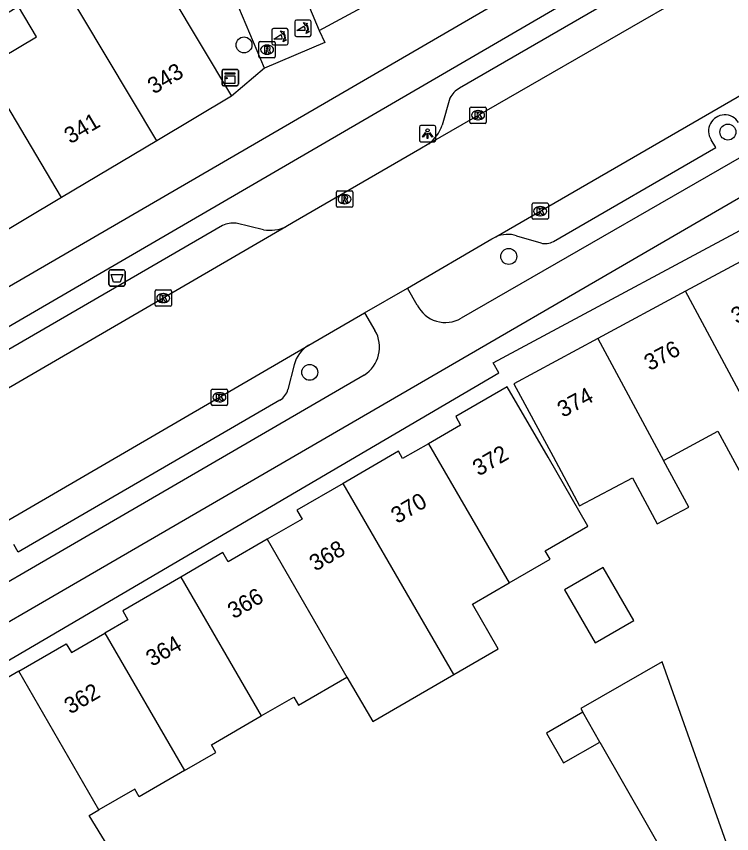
# Model space of a CAD drawing. Extents: x 163010 to 163853, y 382793 to 383982.
# Drawn here: x 163452.5 to 163496.4, y 383649.7 to 383699.9 of the extents above; entities that cross this region are included whole.
import ezdxf

# ---------------------------------------------------------------- set-up
doc = ezdxf.new("R2010")
doc.units = 0
for name, color, linetype in [('IMGEO_Afvalbak', 7, 'Continuous'), ('IMGEO_Boom', 7, 'Continuous'), ('IMGEO_Fietspad_open', 7, 'Continuous'), ('IMGEO_Kast', 7, 'Continuous'), ('IMGEO_Kolk', 7, 'Continuous'), ('IMGEO_Lichtpunt', 7, 'Continuous'), ('IMGEO_Pand', 7, 'Continuous'), ('IMGEO_Pand_nummerreeks', 7, 'Continuous'), ('IMGEO_Parkeervlak_open', 7, 'Continuous'), ('IMGEO_Poller', 7, 'Continuous'), ('IMGEO_Rijbaan_lokaal_gesloten', 7, 'Continuous'), ('IMGEO_Rijbaan_lokaal_open', 7, 'Continuous'), ('IMGEO_Rioolput', 7, 'Continuous'), ('IMGEO_Voetpad_open', 7, 'Continuous')]:
    doc.layers.add(name, color=color, linetype=linetype)

msp = doc.modelspace()

# ---------------------------------------------------------------- linework, layer by layer
at = {"layer": 'IMGEO_Afvalbak'}
for p, q in [((163458.207, 383683.421), (163458.207, 383684.221)), ((163458.207, 383684.221), (163458.207, 383683.421)), ((163458.307, 383684.321), (163459.097, 383684.321)), ((163459.097, 383684.321), (163458.307, 383684.321)), ((163459.197, 383684.221), (163459.197, 383683.421)), ((163459.197, 383683.421), (163459.197, 383684.221)), ((163459.097, 383683.321), (163458.307, 383683.321)), ((163458.307, 383683.321), (163459.097, 383683.321))]:
    msp.add_line(p, q, dxfattribs=at)
msp.add_lwpolyline([(163458.35, 383684.035), (163459.054, 383684.035), (163458.905, 383683.565), (163458.499, 383683.565), (163458.35, 383684.035)], dxfattribs=at)
for centre, start, end in [((163458.307, 383684.221), 90, 180), ((163458.307, 383684.221), 90, 180), ((163459.097, 383684.221), 0, 90), ((163459.097, 383684.221), 360, 90), ((163458.307, 383683.421), 180, 270), ((163458.307, 383683.421), 180, 270), ((163459.097, 383683.421), 270, 0), ((163459.097, 383683.421), 270, 0)]:
    msp.add_arc(centre, 0.1, start, end, dxfattribs=at)
at = {"layer": 'IMGEO_Boom'}
for centre in [(163466.499, 383698.119), (163496.19, 383692.774), (163482.743, 383685.14), (163470.529, 383678.026)]:
    msp.add_circle(centre, 0.489, dxfattribs=at)
at = {"layer": 'IMGEO_Fietspad_open'}
for points in [[(163405.856, 383656.462), (163491.247, 383706.08), (163500, 383711.017), (163512.387, 383717.643), (163569.257, 383747.053), (163574.956, 383750), (163654.435, 383791.132)], [(163420.325, 383662.389), (163492.316, 383704.277), (163500, 383708.628), (163513.275, 383715.72), (163519.272, 383718.8), (163525.007, 383721.799)], [(163502.015, 383694.141), (163500, 383692.979), (163479.82, 383681.344)], [(163427.493, 383648.464), (163436.715, 383653.813), (163500, 383690.548), (163503.018, 383692.292)], [(163477.127, 383682.15), (163476.524, 383683.19)], [(163473.884, 383681.684), (163474.532, 383680.604)], [(163473.864, 383677.858), (163431.12, 383653.01), (163425.936, 383649.997)]]:
    msp.add_lwpolyline(points, dxfattribs=at)
for centre, radius, start, end in [((163478.855, 383683.02), 1.934, 206.7321, 299.9436), ((163472.788, 383679.574), 2.025, 302.0888, 30.5665)]:
    msp.add_arc(centre, radius, start, end, dxfattribs=at)
at = {"layer": 'IMGEO_Kast'}
for p, q in [((163465.15, 383695.694), (163465.15, 383696.535)), ((163465.15, 383696.535), (163465.15, 383695.694)), ((163465.225, 383696.619), (163466.066, 383696.619)), ((163466.066, 383696.619), (163465.225, 383696.619)), ((163466.15, 383696.544), (163466.15, 383695.703)), ((163466.15, 383695.703), (163466.15, 383696.544)), ((163466.075, 383695.619), (163465.234, 383695.619)), ((163465.234, 383695.619), (163466.075, 383695.619))]:
    msp.add_line(p, q, dxfattribs=at)
for points in [[(163465.345, 383696.409), (163465.945, 383696.409), (163465.945, 383696.324), (163465.345, 383696.324), (163465.345, 383696.409)], [(163465.345, 383696.234), (163465.945, 383696.234), (163465.945, 383695.745), (163465.345, 383695.745), (163465.345, 383696.234)]]:
    msp.add_lwpolyline(points, dxfattribs=at)
msp.add_circle((163465.429, 383696.083), 0.0377, dxfattribs=at)
for centre, start, end in [((163465.228, 383696.541), 92.4484, 184.2845), ((163465.228, 383696.541), 92.4484, 184.2845), ((163466.072, 383696.541), 2.4484, 94.2845), ((163466.072, 383696.541), 2.4484, 94.2845), ((163465.228, 383695.697), 182.4484, 274.2845), ((163465.228, 383695.697), 182.4484, 274.2845), ((163466.072, 383695.697), 272.4484, 4.2845), ((163466.072, 383695.697), 272.4484, 4.2845)]:
    msp.add_arc(centre, 0.0779, start, end, dxfattribs=at)
at = {"layer": 'IMGEO_Kolk'}
for p, q in [((163480.359, 383693.381), (163480.359, 383694.233)), ((163480.434, 383694.307), (163481.286, 383694.307)), ((163481.36, 383694.233), (163481.36, 383693.381)), ((163480.847, 383694.087), (163480.872, 383694.087)), ((163481.286, 383693.307), (163480.434, 383693.307)), ((163480.87, 383693.527), (163480.845, 383693.527)), ((163484.171, 383687.495), (163484.171, 383688.347)), ((163484.246, 383688.421), (163485.098, 383688.421)), ((163485.172, 383688.347), (163485.172, 383687.495)), ((163484.659, 383688.201), (163484.684, 383688.201)), ((163485.098, 383687.421), (163484.246, 383687.421)), ((163484.682, 383687.641), (163484.657, 383687.641)), ((163461.041, 383682.159), (163461.041, 383683.011)), ((163461.116, 383683.085), (163461.968, 383683.085)), ((163461.529, 383682.865), (163461.554, 383682.865)), ((163462.042, 383683.011), (163462.042, 383682.159)), ((163461.552, 383682.305), (163461.527, 383682.305)), ((163461.968, 383682.085), (163461.116, 383682.085)), ((163464.491, 383676.072), (163464.491, 383676.924)), ((163464.566, 383676.998), (163465.418, 383676.998)), ((163464.979, 383676.778), (163465.004, 383676.778)), ((163465.492, 383676.924), (163465.492, 383676.072)), ((163465.002, 383676.218), (163464.977, 383676.218)), ((163465.418, 383675.998), (163464.566, 383675.998))]:
    msp.add_line(p, q, dxfattribs=at)
for points in [[(163480.359, 383693.381), (163480.359, 383694.233)], [(163480.434, 383694.307), (163481.286, 383694.307)], [(163481.36, 383694.233), (163481.36, 383693.381)], [(163480.68, 383694.007), (163480.803, 383694.007), (163480.803, 383693.856), (163480.933, 383694.007), (163481.097, 383694.007), (163480.951, 383693.856), (163481.104, 383693.607), (163480.952, 383693.607), (163480.867, 383693.771), (163480.803, 383693.704), (163480.803, 383693.607), (163480.68, 383693.607), (163480.68, 383694.007)], [(163481.286, 383693.307), (163480.434, 383693.307)], [(163484.171, 383687.495), (163484.171, 383688.347)], [(163484.246, 383688.421), (163485.098, 383688.421)], [(163485.172, 383688.347), (163485.172, 383687.495)], [(163484.492, 383688.121), (163484.615, 383688.121), (163484.615, 383687.97), (163484.745, 383688.121), (163484.909, 383688.121), (163484.763, 383687.97), (163484.916, 383687.721), (163484.764, 383687.721), (163484.679, 383687.885), (163484.615, 383687.818), (163484.615, 383687.721), (163484.492, 383687.721), (163484.492, 383688.121)], [(163485.098, 383687.421), (163484.246, 383687.421)], [(163461.041, 383682.159), (163461.041, 383683.011)], [(163461.116, 383683.085), (163461.968, 383683.085)], [(163461.362, 383682.785), (163461.485, 383682.785), (163461.485, 383682.634), (163461.615, 383682.785), (163461.779, 383682.785), (163461.633, 383682.634), (163461.786, 383682.385), (163461.634, 383682.385), (163461.549, 383682.549), (163461.485, 383682.482), (163461.485, 383682.385), (163461.362, 383682.385), (163461.362, 383682.785)], [(163462.042, 383683.011), (163462.042, 383682.159)], [(163461.968, 383682.085), (163461.116, 383682.085)], [(163464.491, 383676.072), (163464.491, 383676.924)], [(163464.566, 383676.998), (163465.418, 383676.998)], [(163464.812, 383676.698), (163464.935, 383676.698), (163464.935, 383676.547), (163465.065, 383676.698), (163465.229, 383676.698), (163465.083, 383676.547), (163465.236, 383676.298), (163465.084, 383676.298), (163464.999, 383676.462), (163464.935, 383676.395), (163464.935, 383676.298), (163464.812, 383676.298), (163464.812, 383676.698)], [(163465.492, 383676.924), (163465.492, 383676.072)], [(163465.418, 383675.998), (163464.566, 383675.998)]]:
    msp.add_lwpolyline(points, dxfattribs=at)
for centre, start, end in [((163480.436, 383694.231), 91.552, 178.448), ((163480.436, 383694.231), 91.552, 178.448), ((163481.284, 383694.231), 1.552, 88.448), ((163481.284, 383694.231), 1.552, 88.448), ((163480.436, 383693.383), 181.552, 268.448), ((163480.436, 383693.383), 181.552, 268.448), ((163481.284, 383693.383), 271.552, 358.448), ((163481.284, 383693.383), 271.552, 358.448), ((163484.248, 383688.345), 91.552, 178.448), ((163484.248, 383688.345), 91.552, 178.448), ((163485.096, 383688.345), 1.552, 88.448), ((163485.096, 383688.345), 1.552, 88.448), ((163484.248, 383687.497), 181.552, 268.448), ((163484.248, 383687.497), 181.552, 268.448), ((163485.096, 383687.497), 271.552, 358.448), ((163485.096, 383687.497), 271.552, 358.448), ((163461.118, 383683.009), 91.552, 178.448), ((163461.118, 383683.009), 91.552, 178.448), ((163461.966, 383683.009), 1.552, 88.448), ((163461.966, 383683.009), 1.552, 88.448), ((163461.118, 383682.161), 181.552, 268.448), ((163461.118, 383682.161), 181.552, 268.448), ((163461.966, 383682.161), 271.552, 358.448), ((163461.966, 383682.161), 271.552, 358.448), ((163464.568, 383676.922), 91.552, 178.448), ((163464.568, 383676.922), 91.552, 178.448), ((163465.416, 383676.922), 1.552, 88.448), ((163465.416, 383676.922), 1.552, 88.448), ((163464.568, 383676.074), 181.552, 268.448), ((163464.568, 383676.074), 181.552, 268.448), ((163465.416, 383676.074), 271.552, 358.448), ((163465.416, 383676.074), 271.552, 358.448)]:
    msp.add_arc(centre, 0.0765, start, end, dxfattribs=at)
for centre, major_axis, ratio, start_param, end_param in [((163480.846, 383693.807), (-0.387, 0.002), 0.722429, 4.712389, 7.853982), ((163480.871, 383693.807), (-0.39, 0.002), 0.717154, 1.570796, 4.712389), ((163484.658, 383687.921), (-0.387, 0.002), 0.722429, 4.712389, 7.853982), ((163484.683, 383687.921), (-0.39, 0.002), 0.717154, 1.570796, 4.712389), ((163461.528, 383682.585), (-0.387, 0.002), 0.722429, 4.712389, 7.853982), ((163461.553, 383682.585), (-0.39, 0.002), 0.717154, 1.570796, 4.712389), ((163464.978, 383676.498), (-0.387, 0.002), 0.722429, 4.712389, 7.853982), ((163465.003, 383676.498), (-0.39, 0.002), 0.717154, 1.570796, 4.712389)]:
    msp.add_ellipse(centre, major_axis=major_axis, ratio=ratio, start_param=start_param, end_param=end_param, dxfattribs=at)
at = {"layer": 'IMGEO_Lichtpunt'}
for p, q in [((163477.264, 383693.079), (163477.264, 383692.272)), ((163477.264, 383693.079), (163477.264, 383692.272)), ((163478.166, 383693.174), (163477.358, 383693.174)), ((163478.166, 383693.174), (163477.358, 383693.174)), ((163478.26, 383692.272), (163478.26, 383693.079)), ((163478.26, 383692.272), (163478.26, 383693.079)), ((163477.358, 383692.178), (163478.166, 383692.178)), ((163477.358, 383692.178), (163478.166, 383692.178))]:
    msp.add_line(p, q, dxfattribs=at)
for points in [[(163477.638, 383692.743), (163477.677, 383692.715), (163477.489, 383692.453), (163477.451, 383692.48), (163477.638, 383692.743)], [(163477.85, 383692.715), (163477.888, 383692.742), (163478.075, 383692.48), (163478.036, 383692.452), (163477.85, 383692.715)], [(163477.74, 383692.695), (163477.787, 383692.695), (163477.787, 383692.373), (163477.74, 383692.373), (163477.74, 383692.695)]]:
    msp.add_lwpolyline(points, dxfattribs=at)
msp.add_circle((163477.763, 383692.877), 0.0994, dxfattribs=at)
for centre, start, end in [((163477.358, 383693.079), 90, 180), ((163477.358, 383693.079), 90, 180), ((163478.166, 383693.079), 0, 90), ((163478.166, 383693.079), 0, 90), ((163477.358, 383692.272), 180, 270), ((163477.358, 383692.272), 180, 270), ((163478.166, 383692.272), 270, 0), ((163478.166, 383692.272), 270, 360)]:
    msp.add_arc(centre, 0.0946, start, end, dxfattribs=at)
at = {"layer": 'IMGEO_Pand'}
for points in [[(163461.143, 383692.244), (163454.999, 383702.541), (163454.556, 383703.283), (163454.482, 383703.407), (163455.163, 383703.796), (163455.507, 383705.364), (163459.583, 383707.87)], [(163455.298, 383688.755), (163451.26, 383695.521), (163450.553, 383696.706), (163453.766, 383698.623), (163452.663, 383700.471), (163451.884, 383700.006), (163450.974, 383701.53), (163449.207, 383700.475), (163446.777, 383704.826)], [(163460.096, 383704.778), (163460.095, 383704.42), (163465.729, 383694.981)], [(163465.729, 383694.981), (163461.143, 383692.244)], [(163461.143, 383692.244), (163455.298, 383688.755)], [(163455.298, 383688.755), (163443.718, 383681.843), (163443.635, 383681.983)], [(163498.959, 383685.891), (163493.588, 383682.999)], [(163493.588, 383682.999), (163488.216, 383680.107)], [(163497.623, 383675.505), (163493.588, 383682.999)], [(163488.216, 383680.107), (163483.061, 383677.332), (163485.46, 383672.865), (163487.093, 383669.825), (163490.326, 383671.561), (163491.851, 383668.721), (163493.787, 383669.76), (163492.247, 383672.62)], [(163488.216, 383680.107), (163492.247, 383672.62)], [(163482.761, 383665.1), (163485.279, 383666.559), (163484.983, 383667.069), (163487.6, 383668.586), (163485.151, 383672.812), (163482.644, 383677.138), (163479.488, 383675.309), (163479.789, 383674.791), (163477.811, 383673.645)], [(163492.247, 383672.62), (163492.631, 383672.826), (163495.58, 383674.41), (163497.116, 383671.551), (163499.161, 383672.649), (163497.623, 383675.505)], [(163477.811, 383673.645), (163476.233, 383672.73), (163475.97, 383673.184), (163472.574, 383671.215)], [(163477.811, 383673.645), (163482.761, 383665.1)], [(163472.574, 383671.215), (163469.739, 383669.572), (163470.06, 383669.02), (163467.919, 383667.779)], [(163479.37, 383659.483), (163477.514, 383662.686), (163472.574, 383671.215)], [(163467.919, 383667.779), (163465.536, 383666.398), (163465.207, 383666.967), (163462.615, 383665.465)], [(163467.919, 383667.779), (163472.816, 383659.322)], [(163486.157, 383664.675), (163488.043, 383661.422), (163490.42, 383662.8), (163488.535, 383666.053), (163486.157, 383664.675)], [(163462.615, 383665.465), (163459.054, 383663.401), (163459.374, 383662.848), (163457.96, 383662.028)], [(163462.615, 383665.465), (163467.552, 383656.939)], [(163479.37, 383659.483), (163482.103, 383661.067), (163480.52, 383663.801), (163482.761, 383665.1)], [(163452.675, 383659.68), (163455.596, 383661.373), (163455.906, 383660.838), (163457.96, 383662.028)], [(163457.96, 383662.028), (163462.849, 383653.586)], [(163488.334, 383655.34), (163494.22, 383645.04), (163496.977, 383646.65), (163492.15, 383660.252), (163487.157, 383657.399), (163487.29, 383657.166)], [(163452.675, 383659.68), (163449.362, 383657.76), (163449.676, 383657.218), (163447.859, 383656.165), (163450.366, 383651.839), (163452.347, 383648.421), (163451.483, 383647.921), (163456.63, 383639.592)], [(163457.599, 383651.179), (163452.675, 383659.68)], [(163467.552, 383656.939), (163469.555, 383658.1), (163469.844, 383657.6), (163472.816, 383659.322)], [(163472.816, 383659.322), (163474.393, 383656.598), (163479.37, 383659.483)], [(163487.29, 383657.166), (163485.05, 383655.887), (163486.094, 383654.061), (163488.334, 383655.34)], [(163488.334, 383655.34), (163487.29, 383657.166)], [(163462.849, 383653.586), (163464.773, 383654.701), (163464.501, 383655.171), (163467.552, 383656.939)], [(163462.849, 383653.586), (163460.066, 383651.973), (163459.79, 383652.449), (163457.599, 383651.179)], [(163457.374, 383638.41), (163459.808, 383639.943), (163457.996, 383642.876), (163457.503, 383642.566), (163455.805, 383645.314), (163459.11, 383647.395), (163456.99, 383650.826), (163457.599, 383651.179)]]:
    msp.add_lwpolyline(points, dxfattribs=at)
at = {"layer": 'IMGEO_Parkeervlak_open'}
for points in [[(163495.821, 383704.099), (163495.518, 383704.61), (163479.724, 383695.461)], [(163479.131, 383694.855), (163478.654, 383693.193)], [(163465.183, 383687.037), (163448.97, 383677.645), (163449.254, 383677.108)], [(163467.695, 383686.781), (163466.021, 383687.182)]]:
    msp.add_lwpolyline(points, dxfattribs=at)
for centre, radius, start, end in [((163480.334, 383694.271), 1.338, 117.1454, 154.097), ((163476.278, 383694.033), 2.521, 308.4811, 340.5297), ((163465.861, 383685.612), 1.578, 84.1865, 115.447), ((163468.077, 383689.217), 2.466, 261.0916, 293.8032)]:
    msp.add_arc(centre, radius, start, end, dxfattribs=at)
at = {"layer": 'IMGEO_Poller'}
for p, q in [((163469.616, 383699.547), (163469.616, 383698.74)), ((163469.616, 383699.547), (163469.616, 383698.74)), ((163470.518, 383699.642), (163469.71, 383699.642)), ((163470.518, 383699.642), (163469.71, 383699.642)), ((163470.612, 383698.74), (163470.612, 383699.547)), ((163470.612, 383698.74), (163470.612, 383699.547)), ((163468.204, 383699.031), (163468.204, 383698.224)), ((163468.204, 383699.031), (163468.204, 383698.224)), ((163469.106, 383699.126), (163468.298, 383699.126)), ((163469.106, 383699.126), (163468.298, 383699.126)), ((163469.2, 383698.224), (163469.2, 383699.031)), ((163469.2, 383698.224), (163469.2, 383699.031)), ((163469.71, 383698.645), (163470.518, 383698.645)), ((163469.71, 383698.645), (163470.518, 383698.645)), ((163468.298, 383698.129), (163469.106, 383698.129)), ((163468.298, 383698.129), (163469.106, 383698.129))]:
    msp.add_line(p, q, dxfattribs=at)
for points in [[(163470.251, 383698.998), (163469.738, 383698.998), (163470.168, 383699.273)], [(163470.295, 383699.371), (163470.283, 383699.298), (163470.158, 383699.503)], [(163470.158, 383699.503), (163470.389, 383699.437), (163470.318, 383699.405)], [(163468.839, 383698.482), (163468.326, 383698.482), (163468.756, 383698.757)], [(163468.883, 383698.855), (163468.871, 383698.782), (163468.746, 383698.987)], [(163468.746, 383698.987), (163468.977, 383698.921), (163468.906, 383698.889)], [(163470.311, 383698.826), (163470.377, 383699.057), (163470.407, 383698.989)], [(163470.443, 383698.962), (163470.515, 383698.951), (163470.311, 383698.826)], [(163468.899, 383698.31), (163468.965, 383698.541), (163468.995, 383698.473)], [(163469.031, 383698.446), (163469.103, 383698.435), (163468.899, 383698.31)]]:
    msp.add_lwpolyline(points, dxfattribs=at)
for centre, radius, start, end in [((163469.71, 383699.547), 0.0946, 90, 180), ((163469.71, 383699.547), 0.0946, 90, 180), ((163469.923, 383699.048), 0.332, 351.3247, 42.4854), ((163469.937, 383699.058), 0.476, 351.7527, 41.1691), ((163469.937, 383699.058), 0.516, 349.3569, 42.2912), ((163470.518, 383699.547), 0.0946, 0, 90), ((163470.518, 383699.547), 0.0946, 0, 90), ((163468.298, 383699.031), 0.0946, 90, 180), ((163468.298, 383699.031), 0.0946, 90, 180), ((163468.511, 383698.532), 0.332, 351.3247, 42.4854), ((163468.525, 383698.542), 0.476, 351.7527, 41.1691), ((163468.525, 383698.542), 0.516, 349.3569, 42.2912), ((163469.106, 383699.031), 0.0946, 0, 90), ((163469.106, 383699.031), 0.0946, 0, 90), ((163469.71, 383698.74), 0.0946, 180, 270), ((163469.71, 383698.74), 0.0946, 180, 270), ((163470.518, 383698.74), 0.0946, 270, 0), ((163470.518, 383698.74), 0.0946, 270, 0), ((163468.298, 383698.224), 0.0946, 180, 270), ((163468.298, 383698.224), 0.0946, 180, 270), ((163469.106, 383698.224), 0.0946, 270, 0), ((163469.106, 383698.224), 0.0946, 270, 0)]:
    msp.add_arc(centre, radius, start, end, dxfattribs=at)
at = {"layer": 'IMGEO_Rijbaan_lokaal_gesloten'}
for points in [[(163596.899, 383755.251), (163586.731, 383750), (163571.98, 383742.358), (163507.275, 383708.837), (163500, 383704.831), (163477.846, 383692.06)], [(163481.947, 383686.346), (163500, 383696.79)], [(163477.846, 383692.06), (163477.277, 383691.729), (163469.516, 383687.219), (163469.072, 383686.961)], [(163469.072, 383686.961), (163430.017, 383664.258), (163428.013, 383663.098)], [(163476.524, 383683.19), (163481.706, 383686.227), (163481.947, 383686.346)], [(163473.884, 383681.684), (163476.524, 383683.19)], [(163470.481, 383679.692), (163473.884, 383681.684)], [(163432.868, 383657.803), (163433.147, 383657.971), (163470.481, 383679.692)]]:
    msp.add_lwpolyline(points, dxfattribs=at)
at = {"layer": 'IMGEO_Rijbaan_lokaal_open'}
for points in [[(163459.027, 383727.812), (163471.118, 383699.002)], [(163467.757, 383696.699), (163463.715, 383706.284)], [(163471.118, 383699.002), (163471.458, 383698.277), (163467.757, 383696.699)]]:
    msp.add_lwpolyline(points, dxfattribs=at)
at = {"layer": 'IMGEO_Rioolput'}
for p, q in [((163467.413, 383697.404), (163467.413, 383698.256)), ((163467.488, 383698.33), (163468.34, 383698.33)), ((163468.414, 383698.256), (163468.414, 383697.404)), ((163467.901, 383698.11), (163467.926, 383698.11)), ((163468.34, 383697.33), (163467.488, 383697.33)), ((163467.924, 383697.55), (163467.899, 383697.55)), ((163472.169, 383688.232), (163472.169, 383689.084)), ((163472.244, 383689.158), (163473.096, 383689.158)), ((163472.657, 383688.938), (163472.682, 383688.938)), ((163473.17, 383689.084), (163473.17, 383688.232)), ((163472.68, 383688.378), (163472.655, 383688.378)), ((163473.096, 383688.158), (163472.244, 383688.158))]:
    msp.add_line(p, q, dxfattribs=at)
for points in [[(163467.413, 383697.404), (163467.413, 383698.256)], [(163467.488, 383698.33), (163468.34, 383698.33)], [(163468.414, 383698.256), (163468.414, 383697.404)], [(163468.002, 383698.028), (163467.75, 383698.03), (163467.75, 383697.63)], [(163467.75, 383697.63), (163467.874, 383697.63), (163467.874, 383697.792), (163467.885, 383697.792)], [(163467.928, 383697.949), (163467.874, 383697.949), (163467.874, 383697.868)], [(163467.874, 383697.868), (163467.926, 383697.868)], [(163467.932, 383697.763), (163468.003, 383697.63), (163468.143, 383697.63), (163468.078, 383697.756)], [(163468.34, 383697.33), (163467.488, 383697.33)], [(163472.169, 383688.232), (163472.169, 383689.084)], [(163472.244, 383689.158), (163473.096, 383689.158)], [(163472.758, 383688.856), (163472.506, 383688.858), (163472.506, 383688.458)], [(163472.684, 383688.777), (163472.63, 383688.777), (163472.63, 383688.696)], [(163473.17, 383689.084), (163473.17, 383688.232)], [(163472.506, 383688.458), (163472.63, 383688.458), (163472.63, 383688.62), (163472.641, 383688.62)], [(163472.63, 383688.696), (163472.682, 383688.696)], [(163472.688, 383688.591), (163472.759, 383688.458), (163472.899, 383688.458), (163472.834, 383688.584)], [(163473.096, 383688.158), (163472.244, 383688.158)]]:
    msp.add_lwpolyline(points, dxfattribs=at)
for centre, radius, start, end in [((163467.49, 383698.254), 0.0765, 91.552, 178.448), ((163467.49, 383698.254), 0.0765, 91.552, 178.448), ((163468.338, 383698.254), 0.0765, 1.552, 88.448), ((163468.338, 383698.254), 0.0765, 1.552, 88.448), ((163467.884, 383697.739), 0.0533, 26.0293, 88.6989), ((163467.91, 383698.057), 0.19, 274.7715, 282.9687), ((163467.934, 383697.853), 0.0964, 77.0061, 93.1865), ((163467.948, 383697.91), 0.0378, 276.6634, 79.6772), ((163468.001, 383697.918), 0.109, 350.3612, 89.416), ((163467.999, 383697.918), 0.112, 277.5842, 350.9817), ((163467.983, 383697.703), 0.108, 29.5134, 73.7905), ((163467.49, 383697.406), 0.0765, 181.552, 268.448), ((163467.49, 383697.406), 0.0765, 181.552, 268.448), ((163468.338, 383697.406), 0.0765, 271.552, 358.448), ((163468.338, 383697.406), 0.0765, 271.552, 358.448), ((163472.246, 383689.082), 0.0765, 91.552, 178.448), ((163472.246, 383689.082), 0.0765, 91.552, 178.448), ((163472.69, 383688.681), 0.0964, 77.0061, 93.1865), ((163472.704, 383688.738), 0.0378, 276.6634, 79.6772), ((163472.757, 383688.746), 0.109, 350.3612, 89.416), ((163472.755, 383688.746), 0.112, 277.5842, 350.9817), ((163473.094, 383689.082), 0.0765, 1.552, 88.448), ((163473.094, 383689.082), 0.0765, 1.552, 88.448), ((163472.246, 383688.234), 0.0765, 181.552, 268.448), ((163472.246, 383688.234), 0.0765, 181.552, 268.448), ((163472.64, 383688.567), 0.0533, 26.0293, 88.6989), ((163472.666, 383688.885), 0.19, 274.7715, 282.9687), ((163472.739, 383688.531), 0.108, 29.5134, 73.7905), ((163473.094, 383688.234), 0.0765, 271.552, 358.448), ((163473.094, 383688.234), 0.0765, 271.552, 358.448)]:
    msp.add_arc(centre, radius, start, end, dxfattribs=at)
for centre, major_axis, ratio, start_param, end_param in [((163467.9, 383697.83), (-0.387, 0.002), 0.722429, 4.712389, 7.853982), ((163467.925, 383697.83), (-0.39, 0.002), 0.717154, 1.570796, 4.712389), ((163472.656, 383688.658), (-0.387, 0.002), 0.722429, 4.712389, 7.853982), ((163472.681, 383688.658), (-0.39, 0.002), 0.717154, 1.570796, 4.712389)]:
    msp.add_ellipse(centre, major_axis=major_axis, ratio=ratio, start_param=start_param, end_param=end_param, dxfattribs=at)
at = {"layer": 'IMGEO_Voetpad_open'}
for points in [[(163446.55, 383655.99), (163446.058, 383656.838), (163482.143, 383678.004), (163481.794, 383678.606), (163500, 383688.38), (163506.411, 383691.822), (163522.046, 383699.806), (163542.362, 383710.748), (163542.841, 383709.56)], [(163471.118, 383699.002), (163477.064, 383702.243)], [(163467.757, 383696.699), (163465.729, 383694.981)], [(163485.481, 383686.059), (163495.439, 383691.834), (163495.16, 383692.301)], [(163483.227, 383686.411), (163484.712, 383685.968)], [(163469.575, 383678.485), (163469.188, 383676.969)], [(163468.704, 383676.329), (163452.631, 383666.983), (163452.383, 383667.468)]]:
    msp.add_lwpolyline(points, dxfattribs=at)
for centre, radius, start, end in [((163495.997, 383692.836), 0.993, 31.9147, 212.5853), ((163482.678, 383684.581), 1.911, 73.3118, 112.5023), ((163484.991, 383686.903), 0.976, 253.3817, 300.1158), ((163471.475, 383678.003), 1.96, 120.4612, 165.7535), ((163468.175, 383677.232), 1.046, 300.348, 345.4552)]:
    msp.add_arc(centre, radius, start, end, dxfattribs=at)

# ---------------------------------------------------------------- texts
at = {"layer": 'IMGEO_Pand_nummerreeks'}
for s, rotation, p in [('343', 30.8442, (163460.962, 383695.069)), ('341', 30.8223, (163455.844, 383692.015)), ('378', 28.2984, (163496.724, 383680.963)), ('376', 28.2984, (163491.393, 383678.094)), ('374', 28.2984, (163486.066, 383675.226)), ('372', 30.2422, (163480.897, 383671.629)), ('370', 30.2422, (163475.89, 383668.71)), ('368', 30.2407, (163470.877, 383665.788)), ('366', 30.2422, (163465.863, 383662.865)), ('364', 30.2422, (163460.851, 383659.943)), ('362', 30.2422, (163455.836, 383657.019))]:
    msp.add_text(s, height=1, rotation=rotation, dxfattribs=at).set_placement(p)

doc.saveas('drawing.dxf')
